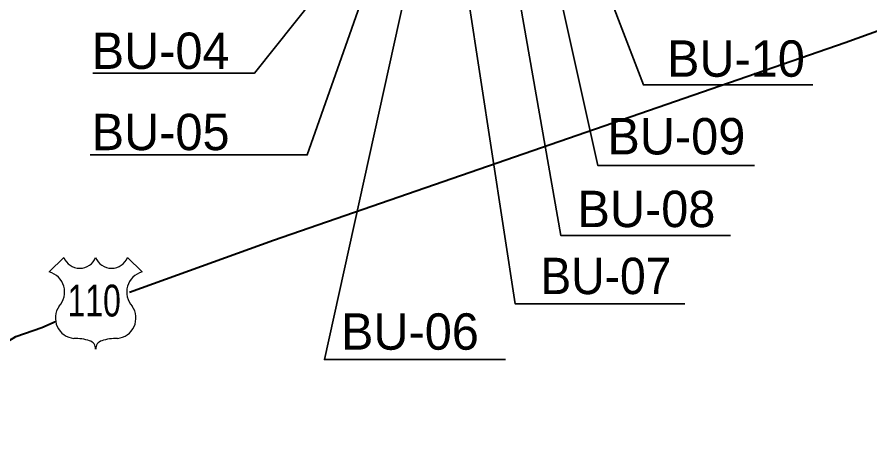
# Model space of a CAD drawing. Extents: x 553962 to 842807, y 8883888 to 9032388.
# Drawn here: x 591881 to 601258, y 8960263 to 8965001 of the extents above; entities that cross this region are included whole.
import ezdxf
from ezdxf.enums import TextEntityAlignment as Align

# ---------------------------------------------------------------- set-up
doc = ezdxf.new("R2010")
doc.units = 0
doc.header["$LTSCALE"] = 150
for name, color, linetype, lineweight in [('12', 7, 'Continuous', 25), ('40', 7, 'Continuous', 60), ('48', 7, 'Continuous', 25), ('9', 7, 'Continuous', 90)]:
    doc.layers.add(name, color=color, linetype=linetype, lineweight=lineweight)

msp = doc.modelspace()

# ---------------------------------------------------------------- linework, layer by layer
at = {"layer": '12', "lineweight": 40}
for points in [[(593118.3, 8961975.5), (594700.8, 8962547.5), (600985.5, 8964722.4), (602091.6, 8965119.9), (602697.1, 8965318.9), (609861, 8967928.7)], [(587134, 8956453.8), (587843.6, 8957685.7), (587923.7, 8957988.5), (588169.9, 8958625.1), (588237, 8958904.7), (588304.1, 8959099.5), (588468, 8959448.9), (588578.9, 8959635.8), (588673.7, 8959750.1), (588777.5, 8959843.1), (589203.6, 8960089.7), (589393.4, 8960175.8), (589428.5, 8960178.5), (589560.1, 8960264.6), (589648.9, 8960297.2), (590059.4, 8960543.5), (591188.1, 8961101.4), (591408.7, 8961235.4), (591525.3, 8961280.9), (591868.7, 8961488.1), (592154.1, 8961587.2), (592311.1, 8961655)]]:
    msp.add_lwpolyline(points, dxfattribs=at)
at = {"layer": '40', "lineweight": 35}
for points in [[(596716.7, 8966031.2), (597358.9, 8961846.4), (599222.8, 8961846.4)], [(597280.6, 8965905.8), (597860.1, 8962598.8), (599724.1, 8962598.8)], [(598188.8, 8965764.5), (598768.2, 8964254.1), (600628.3, 8964254.1)], [(596242.9, 8965694.2), (595260, 8961235.2), (597249.2, 8961235.2)], [(595369, 8965490.5), (594491.9, 8964385.6), (592714.1, 8964385.6)], [(597797.5, 8965482.6), (598267.4, 8963366.8), (599990.3, 8963366.8)], [(595713.6, 8965318.1), (595071.4, 8963484.4), (592682.8, 8963484.4)]]:
    msp.add_lwpolyline(points, dxfattribs=at)
at = {"layer": '48'}
for p, q in [((592235.2, 8962198.4), (592395.1, 8962358.3)), ((593094.5, 8962358.3), (593254.4, 8962198.4))]:
    msp.add_line(p, q, dxfattribs=at)
for centre, radius, start, end in [((592570, 8962425.3), 187.2, 200.95927, 339.04073), ((592919.6, 8962425.3), 187.2, 200.95927, 339.04073), ((592173.1, 8961976.6), 230.3, 317.5721, 74.36886), ((593316.5, 8961976.6), 230.3, 105.62774, 222.4279), ((592526.6, 8961691.4), 224.7, 144.73733, 264.65778), ((592963, 8961691.4), 224.7, 275.34222, 35.26267), ((592504.7, 8960877.9), 589.7, 72.89371, 89.90057), ((592650.4, 8961351.3), 94.4, 357.69345, 72.92955), ((592839.2, 8961351.3), 94.4, 107.07045, 182.30655), ((592984.9, 8960877.9), 589.7, 90.09943, 107.10629)]:
    msp.add_arc(centre, radius, start, end, dxfattribs=at)
at = {"layer": '9'}
msp.add_spline([(592698.5, 8977198.4), (599903.5, 8973292.7), (608459.2, 8968138.2), (612674.8, 8965332.6), (616842, 8962096.4), (620005, 8958671.2), (621134, 8957974.7), (621473.4, 8956805.3), (621586.2, 8956597.5)], degree=3, dxfattribs=at)

# ---------------------------------------------------------------- texts
at = {"layer": '40'}
for s, p in [('BU-04', (592700.9, 8964430.6)), ('BU-10', (599026.6, 8964344.6)), ('BU-05', (592700.9, 8963537.2)), ('BU-09', (598371, 8963490.2)), ('BU-08', (598042.1, 8962690.9)), ('BU-06', (595442, 8961343))]:
    msp.add_text(s, height=400, dxfattribs=at).set_placement(p)
at = {"layer": '40', "width": 0.95}
msp.add_text('BU-07', height=400, dxfattribs=at).set_placement((597634.9, 8961954.2))
at = {"layer": '48', "width": 0.75}
msp.add_text('110', height=350, dxfattribs=at).set_placement((592728.7, 8961708.4), align=Align.CENTER)

doc.saveas('drawing.dxf')
